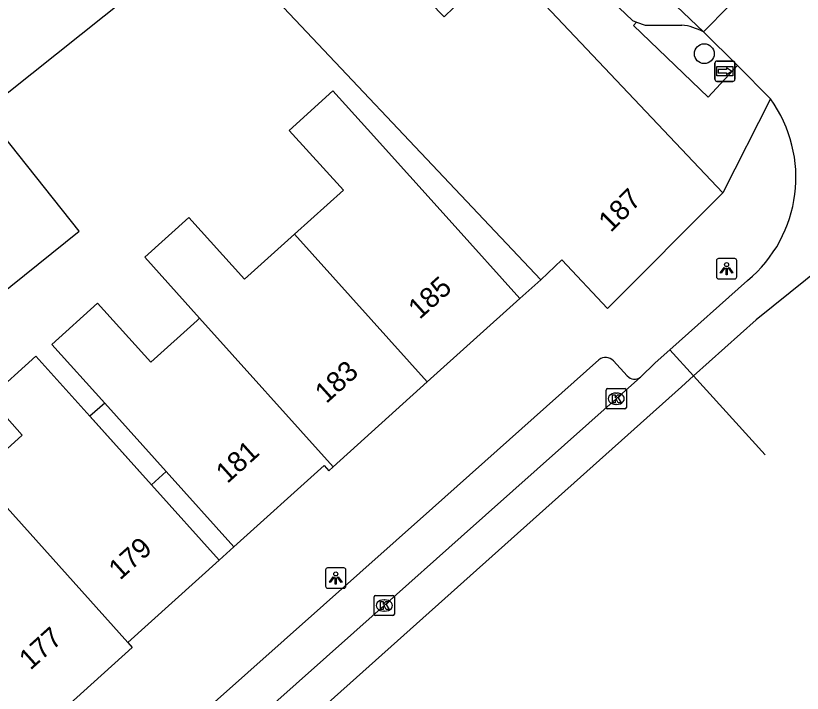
# Model space of a CAD drawing. Extents: x 161772 to 163123, y 383092 to 383917.
# Drawn here: x 162776.52 to 162815.37, y 383642.9 to 383676.33 of the extents above; entities that cross this region are included whole.
import ezdxf

# ---------------------------------------------------------------- set-up
doc = ezdxf.new("R2010")
doc.units = 0
for name, color, linetype in [('IMGEO_Boom', 7, 'Continuous'), ('IMGEO_Kolk', 7, 'Continuous'), ('IMGEO_Lichtpunt', 7, 'Continuous'), ('IMGEO_Pand', 7, 'Continuous'), ('IMGEO_Pand_nummerreeks', 7, 'Continuous'), ('IMGEO_Pand_overbouw', 7, 'Continuous'), ('IMGEO_Parkeervlak_open', 7, 'Continuous'), ('IMGEO_Rijbaan_lokaal_gesloten', 7, 'Continuous'), ('IMGEO_Rijbaan_lokaal_open', 7, 'Continuous'), ('IMGEO_Voetpad_open', 7, 'Continuous'), ('IMGEO_Wegwijzer', 7, 'Continuous')]:
    doc.layers.add(name, color=color, linetype=linetype)

msp = doc.modelspace()

# ---------------------------------------------------------------- linework, layer by layer
at = {"layer": 'IMGEO_Boom'}
msp.add_circle((162810.528, 383674.461), 0.489, dxfattribs=at)
at = {"layer": 'IMGEO_Kolk'}
for p, q in [((162805.751, 383657.934), (162806.603, 383657.934)), ((162805.676, 383657.008), (162805.676, 383657.86)), ((162806.164, 383657.714), (162806.189, 383657.714)), ((162806.677, 383657.86), (162806.677, 383657.008)), ((162806.187, 383657.154), (162806.162, 383657.154)), ((162806.603, 383656.934), (162805.751, 383656.934)), ((162794.223, 383646.806), (162794.223, 383647.658)), ((162794.298, 383647.732), (162795.15, 383647.732)), ((162794.711, 383647.512), (162794.736, 383647.512)), ((162795.224, 383647.658), (162795.224, 383646.806)), ((162795.15, 383646.732), (162794.298, 383646.732)), ((162794.734, 383646.952), (162794.709, 383646.952))]:
    msp.add_line(p, q, dxfattribs=at)
for points in [[(162805.751, 383657.934), (162806.603, 383657.934)], [(162805.676, 383657.008), (162805.676, 383657.86)], [(162805.997, 383657.634), (162806.12, 383657.634), (162806.12, 383657.483), (162806.25, 383657.634), (162806.414, 383657.634), (162806.268, 383657.483), (162806.421, 383657.234), (162806.269, 383657.234), (162806.184, 383657.398), (162806.12, 383657.331), (162806.12, 383657.234), (162805.997, 383657.234), (162805.997, 383657.634)], [(162806.677, 383657.86), (162806.677, 383657.008)], [(162806.603, 383656.934), (162805.751, 383656.934)], [(162794.223, 383646.806), (162794.223, 383647.658)], [(162794.298, 383647.732), (162795.15, 383647.732)], [(162794.544, 383647.432), (162794.667, 383647.432), (162794.667, 383647.281), (162794.797, 383647.432), (162794.961, 383647.432), (162794.815, 383647.281), (162794.968, 383647.032), (162794.816, 383647.032), (162794.731, 383647.196), (162794.667, 383647.129), (162794.667, 383647.032), (162794.544, 383647.032), (162794.544, 383647.432)], [(162795.224, 383647.658), (162795.224, 383646.806)], [(162795.15, 383646.732), (162794.298, 383646.732)]]:
    msp.add_lwpolyline(points, dxfattribs=at)
for centre, start, end in [((162805.753, 383657.858), 91.552, 178.448), ((162805.753, 383657.858), 91.552, 178.448), ((162806.601, 383657.858), 1.552, 88.448), ((162806.601, 383657.858), 1.552, 88.448), ((162805.753, 383657.01), 181.552, 268.448), ((162805.753, 383657.01), 181.552, 268.448), ((162806.601, 383657.01), 271.552, 358.448), ((162806.601, 383657.01), 271.552, 358.448), ((162794.3, 383647.656), 91.552, 178.448), ((162794.3, 383647.656), 91.552, 178.448), ((162795.148, 383647.656), 1.552, 88.448), ((162795.148, 383647.656), 1.552, 88.448), ((162794.3, 383646.808), 181.552, 268.448), ((162794.3, 383646.808), 181.552, 268.448), ((162795.148, 383646.808), 271.552, 358.448), ((162795.148, 383646.808), 271.552, 358.448)]:
    msp.add_arc(centre, 0.0765, start, end, dxfattribs=at)
for centre, major_axis, ratio, start_param, end_param in [((162806.163, 383657.434), (-0.387, 0.002), 0.722429, 4.712389, 7.853982), ((162806.188, 383657.434), (-0.39, 0.002), 0.717154, 1.570796, 4.712389), ((162794.71, 383647.232), (-0.387, 0.002), 0.722429, 4.712389, 7.853982), ((162794.735, 383647.232), (-0.39, 0.002), 0.717154, 1.570796, 4.712389)]:
    msp.add_ellipse(centre, major_axis=major_axis, ratio=ratio, start_param=start_param, end_param=end_param, dxfattribs=at)
at = {"layer": 'IMGEO_Lichtpunt'}
for p, q in [((162811.131, 383664.253), (162811.131, 383663.446)), ((162811.131, 383664.253), (162811.131, 383663.446)), ((162812.033, 383664.348), (162811.225, 383664.348)), ((162812.033, 383664.348), (162811.225, 383664.348)), ((162812.127, 383663.446), (162812.127, 383664.253)), ((162812.127, 383663.446), (162812.127, 383664.253)), ((162811.225, 383663.352), (162812.033, 383663.352)), ((162811.225, 383663.352), (162812.033, 383663.352)), ((162791.829, 383648.989), (162791.829, 383648.182)), ((162791.829, 383648.989), (162791.829, 383648.182)), ((162792.731, 383649.084), (162791.923, 383649.084)), ((162792.731, 383649.084), (162791.923, 383649.084)), ((162792.825, 383648.182), (162792.825, 383648.989)), ((162792.825, 383648.182), (162792.825, 383648.989)), ((162791.923, 383648.088), (162792.731, 383648.088)), ((162791.923, 383648.088), (162792.731, 383648.088))]:
    msp.add_line(p, q, dxfattribs=at)
for points in [[(162811.505, 383663.917), (162811.544, 383663.889), (162811.356, 383663.627), (162811.318, 383663.654), (162811.505, 383663.917)], [(162811.607, 383663.869), (162811.654, 383663.869), (162811.654, 383663.547), (162811.607, 383663.547), (162811.607, 383663.869)], [(162811.717, 383663.889), (162811.755, 383663.916), (162811.942, 383663.654), (162811.903, 383663.626), (162811.717, 383663.889)], [(162792.203, 383648.653), (162792.242, 383648.625), (162792.054, 383648.363), (162792.016, 383648.39), (162792.203, 383648.653)], [(162792.305, 383648.605), (162792.352, 383648.605), (162792.352, 383648.283), (162792.305, 383648.283), (162792.305, 383648.605)], [(162792.415, 383648.625), (162792.453, 383648.652), (162792.64, 383648.39), (162792.601, 383648.362), (162792.415, 383648.625)]]:
    msp.add_lwpolyline(points, dxfattribs=at)
for centre in [(162811.63, 383664.051), (162792.328, 383648.787)]:
    msp.add_circle(centre, 0.0994, dxfattribs=at)
for centre, start, end in [((162811.225, 383664.253), 90, 180), ((162811.225, 383664.253), 90, 180), ((162812.033, 383664.253), 0, 90), ((162812.033, 383664.253), 0, 90), ((162811.225, 383663.446), 180, 270), ((162811.225, 383663.446), 180, 270), ((162812.033, 383663.446), 270, 0), ((162812.033, 383663.446), 270, 360), ((162791.923, 383648.989), 90, 180), ((162791.923, 383648.989), 90, 180), ((162792.731, 383648.989), 0, 90), ((162792.731, 383648.989), 0, 90), ((162791.923, 383648.182), 180, 270), ((162791.923, 383648.182), 180, 270), ((162792.731, 383648.182), 270, 0), ((162792.731, 383648.182), 270, 360)]:
    msp.add_arc(centre, 0.0946, start, end, dxfattribs=at)
at = {"layer": 'IMGEO_Pand'}
for points in [[(162775.591, 383662.442), (162779.661, 383665.698), (162774.953, 383671.6), (162785.68, 383680.155), (162782.495, 383684.15), (162788.809, 383689.187)], [(162798.795, 383680.44), (162797.579, 383679.253), (162799.117, 383677.68), (162797.687, 383676.283), (162791.469, 383682.65), (162790.754, 383681.952), (162789.427, 383683.312), (162786.366, 383680.322), (162802.451, 383663.3)], [(162811.444, 383667.587), (162801.803, 383677.794), (162800.898, 383678.287), (162798.795, 383680.44)], [(162801.417, 383662.382), (162798.071, 383666.098), (162793.888, 383670.742), (162792.188, 383672.629), (162790.019, 383670.675), (162792.711, 383667.727), (162790.296, 383665.552)], [(162811.444, 383667.587), (162805.753, 383661.887), (162803.49, 383664.282), (162802.451, 383663.3)], [(162790.296, 383665.552), (162787.827, 383663.328), (162785.078, 383666.38), (162782.898, 383664.416), (162785.605, 383661.406)], [(162790.296, 383665.552), (162796.848, 383658.267)], [(162785.605, 383661.406), (162785.487, 383661.3), (162783.19, 383659.231), (162780.56, 383662.151), (162778.303, 383660.118), (162780.916, 383657.217), (162783.956, 383653.842), (162787.302, 383650.126)], [(162801.417, 383662.382), (162796.848, 383658.267)], [(162792.197, 383654.077), (162785.605, 383661.406)], [(162786.572, 383649.471), (162783.227, 383653.187), (162780.192, 383656.558), (162780.176, 383656.575), (162777.514, 383659.531), (162775.208, 383657.455), (162776.841, 383655.641), (162774.633, 383653.651)], [(162796.848, 383658.267), (162792.197, 383654.077)], [(162787.302, 383650.126), (162791.752, 383654.134), (162791.98, 383653.882), (162792.197, 383654.077)], [(162774.633, 383653.651), (162775.65, 383652.521), (162782.055, 383645.404)], [(162782.055, 383645.404), (162786.572, 383649.471)], [(162782.055, 383645.404), (162782.281, 383645.152), (162777.499, 383640.846)]]:
    msp.add_lwpolyline(points, dxfattribs=at)
at = {"layer": 'IMGEO_Pand_overbouw'}
for points in [[(162780.916, 383657.217), (162780.176, 383656.575), (162783.227, 383653.187), (162783.956, 383653.842)], [(162783.956, 383653.842), (162783.227, 383653.187), (162786.572, 383649.471), (162787.302, 383650.126)]]:
    msp.add_lwpolyline(points, close=True, dxfattribs=at)
at = {"layer": 'IMGEO_Parkeervlak_open'}
msp.add_lwpolyline([(162807.176, 383676.023), (162807.612, 383675.867), (162809.41, 383675.873)], dxfattribs=at)
msp.add_arc((162809.085, 383672.924), 2.966, 61.7283, 83.7087, dxfattribs=at)
at = {"layer": 'IMGEO_Rijbaan_lokaal_gesloten'}
for points in [[(162810.49, 383675.537), (162786.452, 383698.381)], [(162811.761, 383676.828), (162810.49, 383675.537)], [(162836.211, 383675.725), (162830.431, 383673.478), (162820.481, 383667.268), (162813.087, 383661.332), (162810.001, 383658.561)], [(162808.83, 383659.851), (162808.106, 383659.205), (162807.38, 383658.5)], [(162810.001, 383658.561), (162808.83, 383659.851)], [(162810.001, 383658.561), (162809.398, 383658.02), (162791.635, 383642.154), (162732.439, 383589.529), (162645.896, 383512.732), (162632.684, 383500.802), (162593.562, 383466.153), (162583.789, 383458.34)], [(162807.38, 383658.5), (162798.516, 383650.621), (162794.724, 383647.231), (162766.974, 383622.572), (162765.043, 383620.871), (162753.281, 383610.437), (162738.563, 383597.35), (162709.518, 383571.578), (162694.831, 383558.528), (162666.512, 383533.347)], [(162813.538, 383654.666), (162813.538, 383654.666), (162810.001, 383658.561)]]:
    msp.add_lwpolyline(points, dxfattribs=at)
at = {"layer": 'IMGEO_Rijbaan_lokaal_open'}
for points in [[(162810.49, 383675.537), (162812.16, 383673.871)], [(162812.16, 383673.871), (162813.789, 383672.232)], [(162808.83, 383659.851), (162812.656, 383663.265)]]:
    msp.add_lwpolyline(points, dxfattribs=at)
msp.add_arc((162808.457, 383668.351), 6.595, 309.5469, 36.0505, dxfattribs=at)
at = {"layer": 'IMGEO_Voetpad_open'}
for points in [[(162787.297, 383694.815), (162806.976, 383676.095), (162807.176, 383676.023)], [(162807.176, 383676.023), (162807.039, 383675.853), (162810.72, 383672.319), (162812.16, 383673.871)], [(162813.789, 383672.232), (162811.444, 383667.587)], [(162802.451, 383663.3), (162801.417, 383662.382)], [(162784.394, 383640.727), (162797.106, 383652.036), (162805.325, 383659.36)], [(162806.04, 383659.309), (162806.725, 383658.569)], [(162787.302, 383650.126), (162786.572, 383649.471)]]:
    msp.add_lwpolyline(points, dxfattribs=at)
for centre, radius, start, end in [((162805.653, 383658.918), 0.55, 45.2467, 126.5934), ((162807.089, 383658.88), 0.479, 220.5423, 307.4306)]:
    msp.add_arc(centre, radius, start, end, dxfattribs=at)
at = {"layer": 'IMGEO_Wegwijzer'}
for p, q in [((162811.048, 383673.196), (162811.048, 383673.996)), ((162811.048, 383673.996), (162811.048, 383673.196)), ((162811.148, 383674.096), (162811.938, 383674.096)), ((162811.938, 383674.096), (162811.148, 383674.096)), ((162812.038, 383673.996), (162812.038, 383673.196)), ((162812.038, 383673.196), (162812.038, 383673.996)), ((162811.938, 383673.096), (162811.148, 383673.096)), ((162811.148, 383673.096), (162811.938, 383673.096))]:
    msp.add_line(p, q, dxfattribs=at)
for points in [[(162811.149, 383673.828), (162811.937, 383673.828), (162811.937, 383673.364), (162811.149, 383673.364), (162811.149, 383673.828)], [(162811.214, 383673.68), (162811.214, 383673.596), (162811.214, 383673.512), (162811.625, 383673.512), (162811.625, 383673.429), (162811.872, 383673.596), (162811.625, 383673.763), (162811.625, 383673.68), (162811.214, 383673.68)]]:
    msp.add_lwpolyline(points, dxfattribs=at)
for centre, start, end in [((162811.148, 383673.996), 90, 180), ((162811.148, 383673.996), 90, 180), ((162811.938, 383673.996), 0, 90), ((162811.938, 383673.996), 360, 90), ((162811.148, 383673.196), 180, 270), ((162811.148, 383673.196), 180, 270), ((162811.938, 383673.196), 270, 0), ((162811.938, 383673.196), 270, 0)]:
    msp.add_arc(centre, 0.1, start, end, dxfattribs=at)

# ---------------------------------------------------------------- texts
at = {"layer": 'IMGEO_Pand_nummerreeks'}
for s, rotation, p in [('187', 45.0453, (162805.908, 383665.609)), ('185', 42.0097, (162796.468, 383661.318)), ('183', 42.0093, (162791.859, 383657.164)), ('181', 42.0093, (162786.969, 383653.217)), ('179', 41.9978, (162781.671, 383648.449)), ('177', 41.9978, (162777.248, 383644.011))]:
    msp.add_text(s, height=1, rotation=rotation, dxfattribs=at).set_placement(p)

doc.saveas('drawing.dxf')
